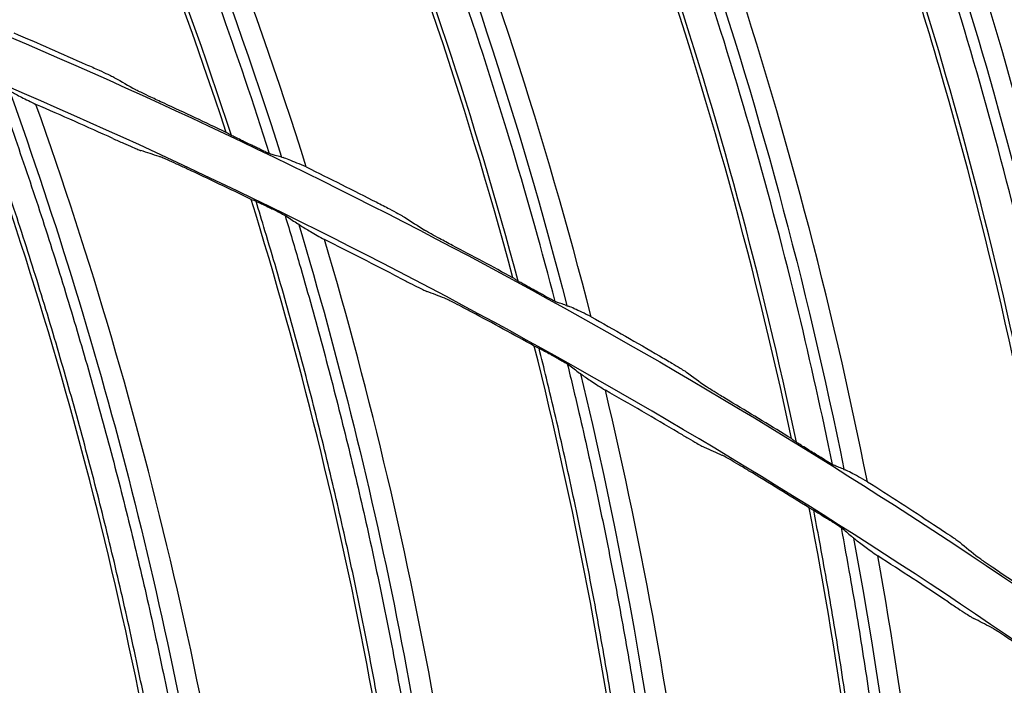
# Model space of a CAD drawing. Header units: centimetres. Extents: x 8435 to 34224, y 15581 to 23928.
# Tile 520 of 656: x 14721.69 to 14725.94, y 23648.76 to 23651.63. Entities that reach past the tile are written whole.
import ezdxf

# ---------------------------------------------------------------- set-up
doc = ezdxf.new("R2010")
doc.units = ezdxf.units.CM
doc.header["$LTSCALE"] = 0.2
doc.layers.add('1', color=7, linetype='Continuous', true_color=0xffffff)

# ---------------------------------------------------------------- blocks, each defined once
blk = doc.blocks.new('A$C992146fe')
at = {"layer": '1', "color": 0, "linetype": 'Continuous', "extrusion": (0, 0, -1)}
for radius in [59.1458, 58.1597, 57.6055, 57.6]:
    blk.add_circle((-566.6772, 326.3007), radius, dxfattribs=at)
blk.add_arc((-566.6573, 326.3007), 65.2162, 109.164849, 156.051509, dxfattribs=at)
at = {"layer": '1', "color": 0, "linetype": 'Continuous'}
for points, knots in [([(624.8573, 326.3007), (624.8573, 328.2226), (624.7623, 330.1384), (624.3833, 333.9576), (624.0984, 335.86), (622.9768, 341.462), (621.8732, 345.0871), (619.6853, 350.3608), (618.8617, 352.0999), (617.0533, 355.4751), (616.0725, 357.1061), (612.9067, 361.834), (610.5003, 364.7677), (606.4335, 368.8303), (605.0083, 370.1191), (602.0652, 372.5299), (600.5411, 373.658), (597.3891, 375.7616), (595.7612, 376.7371), (592.3997, 378.5328), (590.6562, 379.3567), (585.3571, 381.5471), (581.7278, 382.6437), (574.2793, 384.1242), (570.4232, 384.5029), (562.822, 384.4984), (559.0501, 384.1274), (553.4356, 383.011), (551.5637, 382.5418), (547.9118, 381.4322), (546.1239, 380.7911), (540.8718, 378.6143), (537.5122, 376.8234), (531.1266, 372.556), (528.1941, 370.1435), (524.1719, 366.1231), (522.8943, 364.7154), (520.4685, 361.7617), (519.3197, 360.2126), (516.1441, 355.4585), (514.3577, 352.1165), (512.1711, 346.846), (511.5226, 345.0378), (510.4094, 341.3701), (509.9473, 339.5226), (508.8363, 333.9403), (508.4597, 330.1659), (508.4561, 324.4231), (508.5503, 322.5006), (508.9228, 318.7122), (509.2008, 316.836), (509.938, 313.1191), (510.3972, 311.2784), (511.4995, 307.6329), (512.147, 305.8184), (514.341, 300.5153), (516.1291, 297.1709), (519.2875, 292.4341), (520.4203, 290.9021), (522.851, 287.9349), (524.1388, 286.5133), (528.1699, 282.4781), (531.0966, 280.0706), (535.8489, 276.8869), (537.5028, 275.8933), (540.8703, 274.0903), (542.5879, 273.2771), (547.8393, 271.0966), (551.4716, 269.9854), (559.0086, 268.4776), (562.7904, 268.1057), (568.4763, 268.0982), (570.3742, 268.1881), (574.1753, 268.5567), (576.0844, 268.8376), (581.6968, 269.9482), (585.3246, 271.0446), (590.597, 273.2182), (592.3315, 274.0345), (595.7176, 275.8386), (597.353, 276.8171), (602.0911, 279.9747), (605.0279, 282.3738), (609.0922, 286.4236), (610.3883, 287.8498), (612.8086, 290.7912), (613.9407, 292.3137), (616.0511, 295.461), (617.0294, 297.0857), (618.8303, 300.4388), (619.6562, 302.1755), (621.8643, 307.4828), (622.9735, 311.1247), (624.0986, 316.7412), (624.3836, 318.6457), (624.7623, 322.4634), (624.8573, 324.3787), (624.8573, 326.3007)], [0, 0, 0, 0, 0.015625, 0.015625, 0.03125, 0.03125, 0.0625, 0.0625, 0.078125, 0.078125, 0.09375, 0.09375, 0.125, 0.125, 0.140625, 0.140625, 0.15625, 0.15625, 0.171875, 0.171875, 0.1875, 0.1875, 0.21875, 0.21875, 0.25, 0.25, 0.28125, 0.28125, 0.296875, 0.296875, 0.3125, 0.3125, 0.34375, 0.34375, 0.375, 0.375, 0.390625, 0.390625, 0.40625, 0.40625, 0.4375, 0.4375, 0.453125, 0.453125, 0.46875, 0.46875, 0.5, 0.5, 0.515625, 0.515625, 0.53125, 0.53125, 0.546875, 0.546875, 0.5625, 0.5625, 0.59375, 0.59375, 0.609375, 0.609375, 0.625, 0.625, 0.65625, 0.65625, 0.671875, 0.671875, 0.6875, 0.6875, 0.71875, 0.71875, 0.75, 0.75, 0.765625, 0.765625, 0.78125, 0.78125, 0.8125, 0.8125, 0.828125, 0.828125, 0.84375, 0.84375, 0.875, 0.875, 0.890625, 0.890625, 0.90625, 0.90625, 0.921875, 0.921875, 0.9375, 0.9375, 0.96875, 0.96875, 0.984375, 0.984375, 1, 1, 1, 1]), ([(624.4573, 326.3007), (624.4573, 324.3919), (624.363, 322.4897), (623.9868, 318.6983), (623.7038, 316.8069), (622.5864, 311.2289), (621.4849, 307.6121), (619.292, 302.3413), (618.4717, 300.6165), (616.6832, 297.2866), (615.7116, 295.673), (613.6157, 292.5473), (612.4914, 291.0352), (610.0877, 288.1141), (608.8005, 286.6977), (604.7642, 282.6757), (601.8477, 280.2931), (597.1419, 277.1572), (595.5179, 276.1854), (592.1551, 274.3937), (590.4325, 273.5831), (585.1962, 271.4244), (581.5934, 270.3355), (576.0196, 269.2325), (574.1236, 268.9536), (570.3487, 268.5875), (568.4638, 268.4982), (562.8168, 268.5056), (559.0614, 268.8749), (551.5757, 270.3725), (547.9688, 271.4759), (542.7532, 273.6416), (541.0475, 274.4492), (537.7032, 276.2397), (536.0606, 277.2265), (531.3411, 280.3883), (528.4344, 282.7792), (524.431, 286.7868), (523.1521, 288.1986), (520.7381, 291.1454), (519.6131, 292.6668), (516.4762, 297.3712), (514.7006, 300.6926), (512.5216, 305.9592), (511.8786, 307.7612), (510.7839, 311.3815), (510.3279, 313.2096), (509.5957, 316.9011), (509.3195, 318.7644), (508.9497, 322.5267), (508.8561, 324.436), (508.8597, 330.1393), (509.2336, 333.8877), (510.3371, 339.4318), (510.796, 341.2666), (511.9015, 344.909), (512.5456, 346.7048), (514.7171, 351.9391), (516.4913, 355.2582), (519.645, 359.9795), (520.786, 361.5181), (523.1951, 364.4514), (524.4639, 365.8494), (528.4586, 369.8423), (531.3706, 372.2379), (537.7127, 376.4763), (541.0489, 378.2547), (546.265, 380.4166), (548.0407, 381.0533), (551.6674, 382.1552), (553.5265, 382.6213), (559.1024, 383.73), (562.8485, 384.0984), (570.3972, 384.1029), (574.2271, 383.7268), (581.6241, 382.2565), (585.2287, 381.1674), (590.4913, 378.9921), (592.2229, 378.1738), (595.5611, 376.3905), (597.1779, 375.4217), (600.3082, 373.3325), (601.8218, 372.2121), (604.7447, 369.818), (606.1601, 368.538), (610.199, 364.5033), (612.5888, 361.5899), (615.7329, 356.8943), (616.707, 355.2745), (618.5029, 351.9226), (619.3209, 350.1954), (621.4937, 344.958), (622.5897, 341.3578), (623.7037, 335.7943), (623.9866, 333.9049), (624.363, 330.112), (624.4573, 328.2094), (624.4573, 326.3007)], [0, 0, 0, 0, 0.015625, 0.015625, 0.03125, 0.03125, 0.0625, 0.0625, 0.078125, 0.078125, 0.09375, 0.09375, 0.109375, 0.109375, 0.125, 0.125, 0.15625, 0.15625, 0.171875, 0.171875, 0.1875, 0.1875, 0.21875, 0.21875, 0.234375, 0.234375, 0.25, 0.25, 0.28125, 0.28125, 0.3125, 0.3125, 0.328125, 0.328125, 0.34375, 0.34375, 0.375, 0.375, 0.390625, 0.390625, 0.40625, 0.40625, 0.4375, 0.4375, 0.453125, 0.453125, 0.46875, 0.46875, 0.484375, 0.484375, 0.5, 0.5, 0.53125, 0.53125, 0.546875, 0.546875, 0.5625, 0.5625, 0.59375, 0.59375, 0.609375, 0.609375, 0.625, 0.625, 0.65625, 0.65625, 0.6875, 0.6875, 0.703125, 0.703125, 0.71875, 0.71875, 0.75, 0.75, 0.78125, 0.78125, 0.8125, 0.8125, 0.828125, 0.828125, 0.84375, 0.84375, 0.859375, 0.859375, 0.875, 0.875, 0.90625, 0.90625, 0.921875, 0.921875, 0.9375, 0.9375, 0.96875, 0.96875, 0.984375, 0.984375, 1, 1, 1, 1]), ([(588.5626, 372.594), (588.0642, 374.1151), (587.467, 375.6084), (586.4171, 377.8036), (586.0441, 378.5214), (585.252, 379.9294), (584.8284, 380.6168), (584.3951, 381.2983)], [0, 0, 0, 0, 0.5, 0.5, 0.75, 0.75, 1, 1, 1, 1]), ([(588.6084, 372.5678), (588.1622, 373.9343), (587.637, 375.2749), (586.5148, 377.7152), (585.9351, 378.8231), (585.0258, 380.3657), (584.7406, 380.8264), (584.4512, 381.2844)], [0, 0, 0, 0, 0.445284, 0.445284, 0.832134, 0.832134, 1, 1, 1, 1]), ([(588.9375, 372.4102), (588.8008, 372.8384), (588.6565, 373.2642), (588.3299, 374.173), (588.1453, 374.6553), (587.7566, 375.6118), (587.5524, 376.0862), (587.1247, 377.0258), (586.901, 377.4914), (586.4347, 378.4125), (586.1918, 378.8683), (585.6874, 379.7691), (585.4257, 380.2144), (585.0515, 380.8217), (584.9473, 380.9891), (584.8426, 381.1561)], [0, 0, 0, 0, 0.13924, 0.13924, 0.299176, 0.299176, 0.459113, 0.459113, 0.619051, 0.619051, 0.778989, 0.778989, 0.938928, 0.938928, 1, 1, 1, 1]), ([(584.9886, 381.0886), (585.1641, 380.81), (585.3378, 380.5303), (586.1468, 379.1765), (586.7327, 378.0724), (587.9509, 375.463), (588.5465, 373.9378), (589.0408, 372.3801)], [0, 0, 0, 0, 0.10253, 0.10253, 0.491052, 0.491052, 1, 1, 1, 1]), ([(591.0368, 371.3401), (590.6215, 372.8859), (590.1061, 374.4092), (589.1766, 376.6578), (588.843, 377.3947), (588.1285, 378.8435), (587.7427, 379.5528), (587.347, 380.2566)], [0, 0, 0, 0, 0.5, 0.5, 0.75, 0.75, 1, 1, 1, 1]), ([(591.0811, 371.3114), (590.7096, 372.7001), (590.2577, 374.0673), (589.2692, 376.5648), (588.7503, 377.7024), (587.926, 379.2917), (587.6663, 379.7669), (587.4023, 380.2398)], [0, 0, 0, 0, 0.445323, 0.445323, 0.8322, 0.8322, 1, 1, 1, 1]), ([(591.4012, 371.1362), (591.2879, 371.5712), (591.1668, 372.0043), (590.8899, 372.9294), (590.7316, 373.421), (590.3953, 374.3972), (590.2171, 374.8819), (589.8409, 375.8434), (589.6428, 376.3203), (589.2269, 377.2653), (589.0091, 377.7336), (588.5542, 378.6604), (588.317, 379.1192), (587.9764, 379.7457), (587.8815, 379.9183), (587.7861, 380.0905)], [0, 0, 0, 0, 0.13926, 0.13926, 0.299208, 0.299208, 0.459156, 0.459156, 0.619105, 0.619105, 0.779055, 0.779055, 0.939004, 0.939004, 1, 1, 1, 1]), ([(587.9282, 380.0151), (588.0883, 379.7277), (588.2464, 379.4392), (588.9809, 378.0438), (589.5061, 376.9097), (590.5813, 374.238), (591.0935, 372.6828), (591.5027, 371.1006)], [0, 0, 0, 0, 0.102459, 0.102459, 0.491007, 0.491007, 1, 1, 1, 1]), ([(593.4395, 369.9539), (593.1085, 371.5199), (592.6763, 373.0688), (591.87, 375.3645), (591.5768, 376.1183), (590.9418, 377.6036), (590.595, 378.3327), (590.2379, 379.057)], [0, 0, 0, 0, 0.5, 0.5, 0.75, 0.75, 1, 1, 1, 1]), ([(593.4821, 369.9229), (593.1863, 371.3298), (592.8091, 372.7195), (591.9573, 375.2669), (591.5008, 376.4309), (590.7638, 378.0624), (590.5302, 378.5508), (590.2922, 379.0372)], [0, 0, 0, 0, 0.445356, 0.445356, 0.832243, 0.832243, 1, 1, 1, 1]), ([(593.7923, 369.7308), (593.7027, 370.1713), (593.6052, 370.6103), (593.3788, 371.5491), (593.2474, 372.0486), (592.9644, 373.0415), (592.8127, 373.5352), (592.4891, 374.5156), (592.3171, 375.0025), (591.953, 375.9687), (591.7608, 376.4481), (591.3568, 377.3982), (591.1448, 377.8691), (590.8386, 378.513), (590.7533, 378.6903), (590.6674, 378.8673)], [0, 0, 0, 0, 0.139278, 0.139278, 0.299231, 0.299231, 0.459184, 0.459184, 0.619138, 0.619138, 0.779092, 0.779092, 0.939047, 0.939047, 1, 1, 1, 1]), ([(590.8053, 378.7842), (590.9495, 378.4887), (591.0917, 378.1922), (591.7494, 376.7593), (592.2125, 375.5984), (593.1415, 372.8725), (593.5687, 371.2918), (593.8917, 369.6897)], [0, 0, 0, 0, 0.102405, 0.102405, 0.490971, 0.490971, 1, 1, 1, 1]), ([(595.7635, 368.4402), (595.5174, 370.0244), (595.1692, 371.5953), (594.4886, 373.9298), (594.2367, 374.698), (593.6832, 376.2146), (593.3766, 376.961), (593.0595, 377.7031)], [0, 0, 0, 0, 0.5, 0.5, 0.75, 0.75, 1, 1, 1, 1]), ([(595.8044, 368.407), (595.5852, 369.8277), (595.2838, 371.2356), (594.5712, 373.8253), (594.1783, 375.0124), (593.5307, 376.6814), (593.324, 377.1818), (593.1126, 377.6803)], [0, 0, 0, 0, 0.445336, 0.445336, 0.832232, 0.832232, 1, 1, 1, 1]), ([(617.8573, 326.3007), (617.8573, 329.683), (617.5254, 333.0093), (616.55, 337.9168), (616.1448, 339.5391), (615.1701, 342.7557), (614.5981, 344.3543), (612.6707, 349.0047), (611.098, 351.9455), (608.3114, 356.1196), (607.3071, 357.4757), (605.1657, 360.0852), (604.0389, 361.327), (600.4959, 364.8693), (597.9183, 366.9888), (593.7207, 369.796), (592.2664, 370.6676), (589.3104, 372.2472), (587.8011, 372.9607), (584.7207, 374.2374), (583.1496, 374.8006), (579.9448, 375.7748), (578.3023, 376.1873), (573.3455, 377.1736), (570.0234, 377.4989), (565.015, 377.5015), (563.3412, 377.421), (559.9847, 377.092), (558.3123, 376.8437), (553.3874, 375.8643), (550.1958, 374.8981), (545.5467, 372.9761), (544.0122, 372.2514), (541.0455, 370.6663), (539.6108, 369.806), (535.4491, 367.0268), (532.8626, 364.9112), (528.0814, 360.135), (525.9577, 357.5434), (523.1758, 353.3854), (522.3151, 351.9527), (520.7295, 348.9919), (520.0026, 347.4572), (518.0737, 342.8037), (517.1051, 339.6123), (515.7944, 333.0531), (515.4585, 329.6601), (515.4561, 322.9774), (515.7789, 319.6567), (516.7588, 314.7071), (517.1703, 313.0608), (518.1427, 309.8512), (518.7049, 308.2788), (519.979, 305.1972), (520.6909, 303.688), (522.266, 300.7339), (523.1337, 299.2825), (525.9415, 295.0751), (528.0603, 292.4946), (531.5973, 288.9506), (532.8367, 287.8241), (535.4394, 285.6839), (536.799, 284.6747), (540.9749, 281.8813), (543.9143, 280.3068), (548.557, 278.3775), (550.1529, 277.8045), (553.3736, 276.8252), (554.997, 276.4182), (559.9056, 275.4382), (563.2291, 275.1041), (569.9809, 275.0972), (573.3225, 275.4269), (578.2298, 276.3978), (579.851, 276.8013), (583.064, 277.7715), (584.6633, 278.3418), (589.322, 280.2676), (592.2645, 281.8385), (597.8286, 285.5457), (600.4667, 287.7061), (605.1978, 292.4296), (607.3181, 295.0047), (610.125, 299.193), (610.9993, 300.6484), (612.5837, 303.6066), (613.299, 305.1163), (615.2182, 309.7357), (616.2002, 312.9457), (617.5253, 319.5706), (617.8573, 322.9183), (617.8573, 326.3007)], [0, 0, 0, 0, 0.03125, 0.03125, 0.046875, 0.046875, 0.0625, 0.0625, 0.09375, 0.09375, 0.109375, 0.109375, 0.125, 0.125, 0.15625, 0.15625, 0.171875, 0.171875, 0.1875, 0.1875, 0.203125, 0.203125, 0.21875, 0.21875, 0.25, 0.25, 0.265625, 0.265625, 0.28125, 0.28125, 0.3125, 0.3125, 0.328125, 0.328125, 0.34375, 0.34375, 0.375, 0.375, 0.40625, 0.40625, 0.421875, 0.421875, 0.4375, 0.4375, 0.46875, 0.46875, 0.5, 0.5, 0.53125, 0.53125, 0.546875, 0.546875, 0.5625, 0.5625, 0.578125, 0.578125, 0.59375, 0.59375, 0.625, 0.625, 0.640625, 0.640625, 0.65625, 0.65625, 0.6875, 0.6875, 0.703125, 0.703125, 0.71875, 0.71875, 0.75, 0.75, 0.78125, 0.78125, 0.796875, 0.796875, 0.8125, 0.8125, 0.84375, 0.84375, 0.875, 0.875, 0.90625, 0.90625, 0.921875, 0.921875, 0.9375, 0.9375, 0.96875, 0.96875, 1, 1, 1, 1]), ([(596.1037, 368.1983), (596.0381, 368.643), (595.9645, 369.0865), (595.7893, 370.0361), (595.6851, 370.5419), (595.4563, 371.5487), (595.3315, 372.0499), (595.0615, 373.0464), (594.9161, 373.5419), (594.6049, 374.5264), (594.439, 375.0154), (594.0869, 375.986), (593.9007, 376.4677), (593.6298, 377.1274), (593.5542, 377.3091), (593.478, 377.4906)], [0, 0, 0, 0, 0.139245, 0.139245, 0.299198, 0.299198, 0.459152, 0.459152, 0.619107, 0.619107, 0.779062, 0.779062, 0.939017, 0.939017, 1, 1, 1, 1]), ([(593.6112, 377.4002), (593.7392, 377.0972), (593.8652, 376.7934), (594.4444, 375.3268), (594.844, 374.1426), (595.624, 371.3705), (595.965, 369.7691), (596.2008, 368.152)], [0, 0, 0, 0, 0.102438, 0.102438, 0.491005, 0.491005, 1, 1, 1, 1]), ([(617.4573, 326.3007), (617.4573, 322.9444), (617.128, 319.6233), (615.8131, 313.0499), (614.8389, 309.8652), (612.9346, 305.2818), (612.2249, 303.7838), (610.6529, 300.8489), (609.7854, 299.4048), (607.0005, 295.2492), (604.8965, 292.6941), (600.2027, 288.0078), (597.5849, 285.864), (592.0646, 282.1859), (589.1449, 280.6272), (584.5227, 278.7165), (582.9358, 278.1506), (579.748, 277.1881), (578.1394, 276.7876), (573.2704, 275.8244), (569.9551, 275.4973), (563.2558, 275.5041), (559.9586, 275.8355), (555.0881, 276.8079), (553.4773, 277.2118), (550.2819, 278.1833), (548.6984, 278.7519), (544.092, 280.6662), (541.1756, 282.2284), (537.0322, 284.9999), (535.6832, 286.0013), (533.1009, 288.1247), (531.8713, 289.2424), (528.3617, 292.7588), (526.2596, 295.319), (523.4737, 299.4936), (522.6128, 300.9337), (521.05, 303.8647), (520.3437, 305.362), (519.0795, 308.4196), (518.5217, 309.9798), (517.557, 313.1642), (517.1486, 314.7977), (516.1764, 319.7086), (515.8561, 323.0035), (515.8585, 329.6337), (516.1918, 333.0005), (517.4921, 339.5081), (518.4533, 342.6748), (520.3671, 347.2918), (521.0883, 348.8147), (522.6614, 351.7522), (523.5155, 353.1737), (526.2758, 357.2994), (528.3826, 359.8705), (533.1268, 364.6097), (535.6927, 366.7085), (539.8222, 369.4661), (541.2457, 370.3197), (544.189, 371.8923), (545.7117, 372.6114), (550.3244, 374.5184), (553.4911, 375.4771), (558.3775, 376.4489), (560.0368, 376.6952), (563.367, 377.0216), (565.0278, 377.1015), (569.9973, 377.0989), (573.2933, 376.7762), (578.2113, 375.7975), (579.841, 375.3882), (583.0207, 374.4217), (584.5796, 373.8629), (587.636, 372.5961), (589.1335, 371.8882), (592.0663, 370.321), (593.5093, 369.4562), (597.674, 366.6709), (600.2315, 364.5681), (603.7469, 361.0533), (604.8648, 359.8212), (606.9895, 357.2322), (607.986, 355.8867), (610.7509, 351.7451), (612.3112, 348.8272), (614.2236, 344.2133), (614.7912, 342.627), (615.7581, 339.4357), (616.1602, 337.8261), (617.128, 332.9567), (617.4573, 329.6569), (617.4573, 326.3007)], [0, 0, 0, 0, 0.03125, 0.03125, 0.0625, 0.0625, 0.078125, 0.078125, 0.09375, 0.09375, 0.125, 0.125, 0.15625, 0.15625, 0.1875, 0.1875, 0.203125, 0.203125, 0.21875, 0.21875, 0.25, 0.25, 0.28125, 0.28125, 0.296875, 0.296875, 0.3125, 0.3125, 0.34375, 0.34375, 0.359375, 0.359375, 0.375, 0.375, 0.40625, 0.40625, 0.421875, 0.421875, 0.4375, 0.4375, 0.453125, 0.453125, 0.46875, 0.46875, 0.5, 0.5, 0.53125, 0.53125, 0.5625, 0.5625, 0.578125, 0.578125, 0.59375, 0.59375, 0.625, 0.625, 0.65625, 0.65625, 0.671875, 0.671875, 0.6875, 0.6875, 0.71875, 0.71875, 0.734375, 0.734375, 0.75, 0.75, 0.78125, 0.78125, 0.796875, 0.796875, 0.8125, 0.8125, 0.828125, 0.828125, 0.84375, 0.84375, 0.875, 0.875, 0.890625, 0.890625, 0.90625, 0.90625, 0.9375, 0.9375, 0.953125, 0.953125, 0.96875, 0.96875, 1, 1, 1, 1]), ([(587.3535, 373.1804), (587.3922, 373.1633), (587.431, 373.1458), (587.4938, 373.117), (587.52, 373.1049), (587.5585, 373.0867), (587.5729, 373.0797), (587.5913, 373.0705), (587.5971, 373.0674), (587.6008, 373.0653)], [0, 0, 0, 0, 0.369099, 0.369099, 0.653112, 0.653112, 0.859819, 0.859819, 1, 1, 1, 1]), ([(588.3221, 364.8615), (588.2971, 365.0639), (588.2704, 365.266), (588.2099, 365.6976), (588.1755, 365.927), (588.1025, 366.3852), (588.0639, 366.6139), (587.9823, 367.0706), (587.9394, 367.2985), (587.8492, 367.7536), (587.802, 367.9807), (587.7033, 368.4339), (587.6518, 368.6601), (587.5445, 369.1113), (587.4887, 369.3365), (587.3728, 369.7856), (587.3128, 370.0096), (587.1884, 370.4565), (587.1242, 370.6794), (586.9915, 371.1238), (586.923, 371.3454), (586.782, 371.7872), (586.7095, 372.0075), (586.5602, 372.4466), (586.4835, 372.6655), (586.3747, 372.9671), (586.3442, 373.0504), (586.3135, 373.1337)], [0, 0, 0, 0, 0.071675, 0.071675, 0.153231, 0.153231, 0.234787, 0.234787, 0.316343, 0.316343, 0.397899, 0.397899, 0.479455, 0.479455, 0.561011, 0.561011, 0.642567, 0.642567, 0.724123, 0.724123, 0.805679, 0.805679, 0.887235, 0.887235, 0.968791, 0.968791, 1, 1, 1, 1]), ([(586.5707, 373.025), (586.6198, 372.8898), (586.6682, 372.7544), (586.7924, 372.3998), (586.867, 372.1802), (587.0122, 371.7397), (587.0827, 371.5187), (587.2197, 371.0756), (587.2861, 370.8534), (587.4147, 370.4077), (587.4769, 370.1843), (587.5972, 369.7363), (587.6552, 369.5118), (587.767, 369.0616), (587.8208, 368.836), (587.924, 368.3837), (587.9735, 368.1571), (588.0682, 367.703), (588.1135, 367.4755), (588.1997, 367.0197), (588.2407, 366.7914), (588.3184, 366.334), (588.3551, 366.105), (588.4242, 365.6462), (588.4567, 365.4165), (588.5067, 365.0366), (588.5256, 364.8865), (588.5435, 364.7363)], [0, 0, 0, 0, 0.050542, 0.050542, 0.132026, 0.132026, 0.213511, 0.213511, 0.294995, 0.294995, 0.376479, 0.376479, 0.457964, 0.457964, 0.539448, 0.539448, 0.620933, 0.620933, 0.702417, 0.702417, 0.783902, 0.783902, 0.865386, 0.865386, 0.94687, 0.94687, 1, 1, 1, 1]), ([(586.6923, 372.9532), (587.5054, 370.6931), (588.1005, 368.3557), (588.5295, 365.5554), (588.5872, 365.1297), (588.6376, 364.7032)], [0, 0, 0, 0, 0.848418, 0.848418, 1, 1, 1, 1]), ([(586.7075, 372.9447), (586.7321, 372.9312), (586.7625, 372.9152), (586.8342, 372.8786), (586.8765, 372.8575), (586.9221, 372.8349)], [0, 0, 0, 0, 0.496675, 0.496675, 1, 1, 1, 1]), ([(588.027, 372.8446), (587.988, 372.8626), (587.9488, 372.8808), (587.8857, 372.9105), (587.8597, 372.9228), (587.8214, 372.9413), (587.8069, 372.9483), (587.7887, 372.9576), (587.7829, 372.9606), (587.7793, 372.9627)], [0, 0, 0, 0, 0.37338, 0.37338, 0.65596, 0.65596, 0.861457, 0.861457, 1, 1, 1, 1]), ([(588.7194, 372.5135), (588.7001, 372.5227), (588.6807, 372.5321), (588.6481, 372.548), (588.6341, 372.5549), (588.6134, 372.5653), (588.6055, 372.5693), (588.5947, 372.5749), (588.5909, 372.577), (588.5888, 372.5782)], [0, 0, 0, 0, 0.352274, 0.352274, 0.636496, 0.636496, 0.840763, 0.840763, 1, 1, 1, 1]), ([(587.5859, 372.5414), (587.6165, 372.5276), (587.6472, 372.5138), (587.7046, 372.4883), (587.732, 372.4763), (587.7732, 372.4584), (587.7892, 372.4516), (587.8131, 372.4418), (587.8219, 372.4383), (587.8263, 372.4369)], [0, 0, 0, 0, 0.298975, 0.298975, 0.590743, 0.590743, 0.80406, 0.80406, 1, 1, 1, 1]), ([(588.8341, 372.4585), (588.8217, 372.4645), (588.8093, 372.4705), (588.779, 372.485), (588.7612, 372.4935), (588.7354, 372.5059), (588.7274, 372.5097), (588.7194, 372.5135)], [0, 0, 0, 0, 0.324875, 0.324875, 0.791178, 0.791178, 1, 1, 1, 1]), ([(588.9495, 372.4053), (588.9483, 372.4056), (588.9455, 372.4067), (588.9375, 372.4102), (588.9322, 372.4125), (588.918, 372.4189), (588.9082, 372.4234), (588.8839, 372.4348), (588.8685, 372.4421), (588.8469, 372.4524), (588.8405, 372.4555), (588.8341, 372.4585)], [0, 0, 0, 0, 0.165014, 0.165014, 0.328715, 0.328715, 0.558304, 0.558304, 0.871806, 0.871806, 1, 1, 1, 1]), ([(588.2249, 372.2794), (588.1945, 372.2936), (588.1639, 372.3078), (588.1068, 372.3338), (588.0795, 372.3461), (588.0383, 372.3642), (588.0224, 372.371), (587.9985, 372.381), (587.9897, 372.3845), (587.9853, 372.3859)], [0, 0, 0, 0, 0.298859, 0.298859, 0.59086, 0.59086, 0.804263, 0.804263, 1, 1, 1, 1]), ([(589.0344, 372.3821), (589.0182, 372.3865), (589.002, 372.391), (588.9737, 372.3987), (588.9616, 372.402), (588.9495, 372.4053)], [0, 0, 0, 0, 0.571881, 0.571881, 1, 1, 1, 1]), ([(589.2538, 372.2957), (589.2251, 372.3079), (589.1974, 372.3197), (589.1478, 372.34), (589.1254, 372.349), (589.0856, 372.3644), (589.0682, 372.3709), (589.0535, 372.376)], [0, 0, 0, 0, 0.332995, 0.332995, 0.665343, 0.665343, 1, 1, 1, 1]), ([(588.8015, 372.0088), (588.8036, 372.0081), (588.8076, 372.0064), (588.818, 372.0019), (588.8244, 371.999), (588.8425, 371.9908), (588.8553, 371.9848), (588.8853, 371.9705), (588.9035, 371.9618), (588.9239, 371.9519), (588.9262, 371.9508), (588.9286, 371.9496)], [0, 0, 0, 0, 0.175484, 0.175484, 0.348874, 0.348874, 0.616864, 0.616864, 0.956416, 0.956416, 1, 1, 1, 1]), ([(590.3779, 363.632), (590.3639, 363.8354), (590.3483, 364.0387), (590.3112, 364.473), (590.2893, 364.7039), (590.2412, 365.1653), (590.215, 365.3958), (590.1583, 365.8563), (590.1277, 366.0862), (590.0624, 366.5455), (590.0275, 366.7748), (589.9535, 367.2327), (589.9143, 367.4613), (589.8316, 367.9177), (589.788, 368.1456), (589.6967, 368.6003), (589.6488, 368.8273), (589.5489, 369.2802), (589.4968, 369.5062), (589.3883, 369.9572), (589.332, 370.1822), (589.2151, 370.631), (589.1546, 370.8549), (589.0293, 371.3014), (588.9646, 371.5241), (588.8722, 371.8312), (588.8463, 371.9161), (588.8202, 372.0009)], [0, 0, 0, 0, 0.071676, 0.071676, 0.153232, 0.153232, 0.234787, 0.234787, 0.316342, 0.316342, 0.397898, 0.397898, 0.479453, 0.479453, 0.561009, 0.561009, 0.642564, 0.642564, 0.72412, 0.72412, 0.805675, 0.805675, 0.887231, 0.887231, 0.968786, 0.968786, 1, 1, 1, 1]), ([(589.8612, 371.9912), (589.8989, 371.972), (589.9366, 371.9524), (589.9979, 371.9203), (590.0233, 371.9068), (590.0608, 371.8865), (590.0748, 371.8787), (590.0926, 371.8685), (590.0983, 371.8651), (590.1018, 371.8629)], [0, 0, 0, 0, 0.36912, 0.36912, 0.653129, 0.653129, 0.859828, 0.859828, 1, 1, 1, 1]), ([(588.9676, 371.9306), (588.9828, 371.9232), (588.9981, 371.9156), (589.0253, 371.902), (589.0377, 371.8958), (589.0568, 371.8859), (589.0643, 371.882), (589.0751, 371.8763), (589.079, 371.8741), (589.0824, 371.8721), (589.0832, 371.8716), (589.0837, 371.8713)], [0, 0, 0, 0, 0.3053, 0.3053, 0.574488, 0.574488, 0.776302, 0.776302, 0.93892, 0.93892, 1, 1, 1, 1]), ([(589.0711, 371.8784), (589.1128, 371.7408), (589.1538, 371.6029), (589.2586, 371.2421), (589.3213, 371.0188), (589.4424, 370.571), (589.5008, 370.3466), (589.6136, 369.8967), (589.6678, 369.6712), (589.7721, 369.2193), (589.8222, 368.9928), (589.918, 368.539), (589.9638, 368.3116), (590.0511, 367.856), (590.0925, 367.6278), (590.1712, 367.1707), (590.2083, 366.9417), (590.2783, 366.4832), (590.3112, 366.2535), (590.3726, 365.7937), (590.4011, 365.5635), (590.4539, 365.1026), (590.4782, 364.8719), (590.5224, 364.4101), (590.5424, 364.179), (590.5718, 363.7969), (590.5825, 363.646), (590.5923, 363.4951)], [0, 0, 0, 0, 0.050546, 0.050546, 0.132031, 0.132031, 0.213515, 0.213515, 0.295, 0.295, 0.376484, 0.376484, 0.457969, 0.457969, 0.539454, 0.539454, 0.620938, 0.620938, 0.702423, 0.702423, 0.783908, 0.783908, 0.865392, 0.865392, 0.946877, 0.946877, 1, 1, 1, 1]), ([(589.1886, 371.8001), (589.8782, 369.4993), (590.3458, 367.1331), (590.6226, 364.3137), (590.6572, 363.8856), (590.6845, 363.457)], [0, 0, 0, 0, 0.848426, 0.848426, 1, 1, 1, 1]), ([(589.2034, 371.7908), (589.2272, 371.776), (589.2567, 371.7584), (589.3263, 371.7179), (589.3673, 371.6946), (589.4117, 371.6696)], [0, 0, 0, 0, 0.496675, 0.496675, 1, 1, 1, 1]), ([(590.5155, 371.6194), (590.4775, 371.6395), (590.4394, 371.6598), (590.378, 371.6928), (590.3527, 371.7065), (590.3154, 371.727), (590.3014, 371.7349), (590.2837, 371.7451), (590.2781, 371.7485), (590.2746, 371.7507)], [0, 0, 0, 0, 0.373393, 0.373393, 0.655972, 0.655972, 0.861463, 0.861463, 1, 1, 1, 1]), ([(590.0586, 371.3405), (590.0884, 371.325), (590.1184, 371.3096), (590.1743, 371.2811), (590.201, 371.2676), (590.2412, 371.2475), (590.2567, 371.2399), (590.2801, 371.2287), (590.2887, 371.2248), (590.293, 371.2232)], [0, 0, 0, 0, 0.298969, 0.298969, 0.590741, 0.590741, 0.804055, 0.804055, 1, 1, 1, 1]), ([(591.1889, 371.2513), (591.1702, 371.2615), (591.1513, 371.2719), (591.1197, 371.2895), (591.106, 371.2972), (591.0859, 371.3087), (591.0782, 371.3131), (591.0678, 371.3193), (591.0641, 371.3216), (591.0621, 371.323)], [0, 0, 0, 0, 0.352306, 0.352306, 0.636523, 0.636523, 0.840779, 0.840779, 1, 1, 1, 1]), ([(591.3006, 371.1901), (591.2885, 371.1968), (591.2764, 371.2034), (591.247, 371.2195), (591.2296, 371.229), (591.2045, 371.2428), (591.1967, 371.247), (591.1889, 371.2513)], [0, 0, 0, 0, 0.324877, 0.324877, 0.79118, 0.79118, 1, 1, 1, 1]), ([(591.4129, 371.1307), (591.4117, 371.1311), (591.4089, 371.1324), (591.4011, 371.1362), (591.396, 371.1388), (591.3822, 371.146), (591.3726, 371.1511), (591.3489, 371.1637), (591.334, 371.1718), (591.3129, 371.1833), (591.3067, 371.1867), (591.3006, 371.1901)], [0, 0, 0, 0, 0.164999, 0.164999, 0.328685, 0.328685, 0.55827, 0.55827, 0.87179, 0.87179, 1, 1, 1, 1]), ([(590.6825, 371.0443), (590.6529, 371.0601), (590.6231, 371.0759), (590.5675, 371.105), (590.5409, 371.1187), (590.5007, 371.139), (590.4853, 371.1468), (590.462, 371.158), (590.4534, 371.1619), (590.449, 371.1636)], [0, 0, 0, 0, 0.298856, 0.298856, 0.59086, 0.59086, 0.804262, 0.804262, 1, 1, 1, 1]), ([(591.4964, 371.1029), (591.4805, 371.1082), (591.4646, 371.1135), (591.4367, 371.1228), (591.4248, 371.1268), (591.4129, 371.1307)], [0, 0, 0, 0, 0.571881, 0.571881, 1, 1, 1, 1]), ([(591.7108, 371.0048), (591.6828, 371.0185), (591.6558, 371.0317), (591.6074, 371.0548), (591.5855, 371.0649), (591.5466, 371.0825), (591.5296, 371.0899), (591.5151, 371.0958)], [0, 0, 0, 0, 0.332992, 0.332992, 0.665342, 0.665342, 1, 1, 1, 1]), ([(591.2437, 370.7428), (591.2457, 370.742), (591.2496, 370.7401), (591.2597, 370.735), (591.266, 370.7318), (591.2836, 370.7226), (591.296, 370.7159), (591.3253, 370.7), (591.343, 370.6903), (591.3628, 370.6794), (591.365, 370.6781), (591.3673, 370.6768)], [0, 0, 0, 0, 0.17547, 0.17547, 0.348845, 0.348845, 0.61684, 0.61684, 0.956425, 0.956425, 1, 1, 1, 1]), ([(592.3642, 362.2934), (592.3613, 362.4971), (592.3566, 362.7009), (592.3431, 363.1364), (592.3338, 363.3682), (592.3107, 363.8315), (592.297, 364.0631), (592.2653, 364.5259), (592.2473, 364.7572), (592.2068, 365.2193), (592.1845, 365.4502), (592.1353, 365.9114), (592.1086, 366.1418), (592.0507, 366.6021), (592.0196, 366.8319), (591.9529, 367.291), (591.9175, 367.5202), (591.8422, 367.9778), (591.8024, 368.2063), (591.7185, 368.6625), (591.6744, 368.8902), (591.582, 369.3447), (591.5337, 369.5715), (591.4328, 370.0242), (591.3802, 370.2501), (591.3046, 370.5617), (591.2834, 370.6478), (591.2618, 370.7339)], [0, 0, 0, 0, 0.071646, 0.071646, 0.153205, 0.153205, 0.234765, 0.234765, 0.316324, 0.316324, 0.397883, 0.397883, 0.479442, 0.479442, 0.561002, 0.561002, 0.642561, 0.642561, 0.72412, 0.72412, 0.805679, 0.805679, 0.887239, 0.887239, 0.968798, 0.968798, 1, 1, 1, 1]), ([(591.4053, 370.6557), (591.42, 370.6475), (591.4349, 370.6391), (591.4613, 370.624), (591.4734, 370.6171), (591.4919, 370.6063), (591.4992, 370.6019), (591.5097, 370.5956), (591.5134, 370.5932), (591.5167, 370.591), (591.5175, 370.5905), (591.518, 370.5901)], [0, 0, 0, 0, 0.305281, 0.305281, 0.574484, 0.574484, 0.776292, 0.776292, 0.938895, 0.938895, 1, 1, 1, 1]), ([(591.5058, 370.598), (591.54, 370.4583), (591.5734, 370.3184), (591.6586, 369.9525), (591.709, 369.7262), (591.8057, 369.2726), (591.8519, 369.0453), (591.9401, 368.5899), (591.9821, 368.3618), (592.0618, 367.9049), (592.0995, 367.6761), (592.1706, 367.2177), (592.204, 366.9882), (592.2665, 366.5286), (592.2956, 366.2985), (592.3493, 365.8377), (592.374, 365.6071), (592.4191, 365.1454), (592.4395, 364.9143), (592.4759, 364.4519), (592.492, 364.2205), (592.5197, 363.7574), (592.5315, 363.5257), (592.5506, 363.0622), (592.558, 362.8303), (592.5667, 362.4473), (592.5693, 362.2962), (592.5709, 362.1451)], [0, 0, 0, 0, 0.050531, 0.050531, 0.13202, 0.13202, 0.213509, 0.213509, 0.294998, 0.294998, 0.376487, 0.376487, 0.457976, 0.457976, 0.539465, 0.539465, 0.620954, 0.620954, 0.702443, 0.702443, 0.783932, 0.783932, 0.865421, 0.865421, 0.946909, 0.946909, 1, 1, 1, 1]), ([(592.3009, 370.6677), (592.3374, 370.6465), (592.3741, 370.6249), (592.4335, 370.5895), (592.4582, 370.5746), (592.4945, 370.5523), (592.5081, 370.5438), (592.5253, 370.5327), (592.5308, 370.529), (592.5342, 370.5266)], [0, 0, 0, 0, 0.369145, 0.369145, 0.653147, 0.653147, 0.859837, 0.859837, 1, 1, 1, 1]), ([(610.8773, 326.3007), (610.8773, 323.3789), (610.5906, 320.5049), (609.747, 316.2625), (609.3965, 314.8598), (608.5531, 312.0783), (608.0588, 310.6988), (606.3942, 306.6848), (605.0348, 304.1432), (602.6223, 300.532), (601.7506, 299.3557), (599.9044, 297.1082), (598.9321, 296.038), (595.8733, 292.9818), (593.645, 291.1501), (590.0095, 288.7213), (588.7582, 287.9719), (586.2084, 286.6106), (584.9053, 285.9957), (582.2441, 284.8937), (580.8858, 284.4073), (578.1127, 283.5656), (576.6903, 283.2094), (572.4182, 282.3615), (569.5506, 282.0811), (563.7768, 282.0802), (560.8459, 282.3692), (555.1821, 283.498), (552.4248, 284.3332), (548.4024, 285.9984), (547.0765, 286.6252), (544.5202, 287.9926), (543.2832, 288.7356), (539.6912, 291.1363), (537.4485, 292.9726), (533.3245, 297.0973), (531.4967, 299.3294), (529.0942, 302.9234), (528.3503, 304.1626), (526.9792, 306.7258), (526.3532, 308.0501), (524.6922, 312.0625), (523.8562, 314.8185), (523.0079, 319.0734), (522.7922, 320.5194), (522.507, 323.416), (522.4372, 324.8608), (522.4374, 329.1854), (522.7168, 332.0551), (523.5672, 336.3393), (523.922, 337.7564), (524.7615, 340.5233), (525.2475, 341.8799), (526.3487, 344.5408), (526.9644, 345.8448), (528.3278, 348.3995), (529.0805, 349.6567), (531.5015, 353.2806), (533.3301, 355.5074), (537.4081, 359.5906), (539.6832, 361.4596), (544.4862, 364.6698), (547.0252, 366.0297), (551.0426, 367.6974), (552.423, 368.1927), (555.1985, 369.0354), (556.5988, 369.3856), (560.8358, 370.2303), (563.713, 370.519), (569.5506, 370.5223), (572.4222, 370.2379), (576.6615, 369.3982), (578.0631, 369.049), (580.843, 368.2087), (582.2233, 367.7157), (586.2382, 366.0547), (588.7786, 364.6987), (592.3864, 362.2939), (593.56, 361.4264), (595.813, 359.5801), (596.8852, 358.608), (599.9456, 355.5515), (601.7779, 353.3267), (604.2063, 349.7016), (604.9595, 348.4476), (606.3249, 345.8973), (606.9414, 344.5946), (608.046, 341.9357), (608.5336, 340.5792), (609.3774, 337.8114), (609.7347, 336.3935), (610.5907, 332.1096), (610.8773, 329.2224), (610.8773, 326.3007)], [0, 0, 0, 0, 0.03125, 0.03125, 0.046875, 0.046875, 0.0625, 0.0625, 0.09375, 0.09375, 0.109375, 0.109375, 0.125, 0.125, 0.15625, 0.15625, 0.171875, 0.171875, 0.1875, 0.1875, 0.203125, 0.203125, 0.21875, 0.21875, 0.25, 0.25, 0.28125, 0.28125, 0.3125, 0.3125, 0.328125, 0.328125, 0.34375, 0.34375, 0.375, 0.375, 0.40625, 0.40625, 0.421875, 0.421875, 0.4375, 0.4375, 0.46875, 0.46875, 0.484375, 0.484375, 0.5, 0.5, 0.53125, 0.53125, 0.546875, 0.546875, 0.5625, 0.5625, 0.578125, 0.578125, 0.59375, 0.59375, 0.625, 0.625, 0.65625, 0.65625, 0.6875, 0.6875, 0.703125, 0.703125, 0.71875, 0.71875, 0.75, 0.75, 0.78125, 0.78125, 0.796875, 0.796875, 0.8125, 0.8125, 0.84375, 0.84375, 0.859375, 0.859375, 0.875, 0.875, 0.90625, 0.90625, 0.921875, 0.921875, 0.9375, 0.9375, 0.953125, 0.953125, 0.96875, 0.96875, 1, 1, 1, 1]), ([(591.6189, 370.5134), (592.1828, 368.1787), (592.5217, 365.7907), (592.6454, 362.9606), (592.6568, 362.5313), (592.6608, 362.102)], [0, 0, 0, 0, 0.848454, 0.848454, 1, 1, 1, 1]), ([(591.6331, 370.5033), (591.6562, 370.4872), (591.6846, 370.4681), (591.752, 370.4239), (591.7917, 370.3983), (591.8346, 370.3709)], [0, 0, 0, 0, 0.496674, 0.496674, 1, 1, 1, 1]), ([(592.9341, 370.261), (592.8973, 370.2831), (592.8603, 370.3055), (592.8007, 370.3418), (592.7762, 370.3568), (592.7401, 370.3793), (592.7265, 370.3879), (592.7094, 370.3991), (592.704, 370.4028), (592.7006, 370.4052)], [0, 0, 0, 0, 0.373394, 0.373394, 0.655977, 0.655977, 0.861466, 0.861466, 1, 1, 1, 1]), ([(610.4573, 326.3007), (610.4573, 329.1944), (610.1734, 332.0395), (609.339, 336.238), (608.9923, 337.6258), (608.1585, 340.3773), (607.6692, 341.745), (606.0203, 345.7232), (604.6749, 348.239), (601.4965, 353.0001), (599.6464, 355.2545), (595.6052, 359.2949), (593.4001, 361.1081), (589.8092, 363.5095), (588.565, 364.2552), (586.0364, 365.6065), (584.7452, 366.2168), (582.11, 367.3091), (580.7659, 367.7909), (578.0244, 368.6242), (576.6192, 368.9771), (572.3789, 369.8209), (569.5371, 370.0991), (565.2523, 370.1014), (563.8204, 370.0325), (560.9491, 369.7511), (559.5184, 369.5387), (555.3053, 368.7008), (552.575, 367.8742), (548.5979, 366.23), (547.2851, 365.61), (544.7473, 364.2541), (543.52, 363.5181), (539.9595, 361.1405), (537.7471, 359.3309), (533.6567, 355.2447), (531.8402, 353.028), (529.4602, 349.4707), (528.7239, 348.2451), (527.3675, 345.7124), (526.7456, 344.3994), (525.0955, 340.4185), (524.2669, 337.6882), (523.1457, 332.0773), (522.8583, 329.1744), (522.8563, 323.4578), (523.1324, 320.617), (523.9707, 316.3827), (524.3228, 314.9743), (525.1545, 312.2288), (525.6355, 310.8835), (526.7255, 308.2472), (527.3345, 306.9562), (528.6819, 304.4291), (529.4242, 303.1875), (531.8262, 299.5881), (533.6386, 297.3807), (536.6646, 294.3488), (537.7248, 293.3852), (539.9513, 291.5543), (541.1144, 290.6909), (544.6868, 288.3013), (547.2014, 286.9544), (551.1731, 285.3039), (552.5384, 284.8137), (555.2934, 283.976), (556.6822, 283.6278), (560.8816, 282.7894), (563.7245, 282.5036), (569.5007, 282.4977), (572.3591, 282.7798), (576.5572, 283.6103), (577.9442, 283.9556), (580.6927, 284.7855), (582.0609, 285.2734), (586.0462, 286.9208), (588.5636, 288.2647), (593.3232, 291.436), (595.5803, 293.2844), (599.6273, 297.3249), (601.4414, 299.528), (603.8425, 303.1109), (604.5906, 304.356), (605.9459, 306.8865), (606.5578, 308.1781), (608.1997, 312.1299), (609.0397, 314.8758), (610.1733, 320.5435), (610.4573, 323.4069), (610.4573, 326.3007)], [0, 0, 0, 0, 0.03125, 0.03125, 0.046875, 0.046875, 0.0625, 0.0625, 0.09375, 0.09375, 0.125, 0.125, 0.15625, 0.15625, 0.171875, 0.171875, 0.1875, 0.1875, 0.203125, 0.203125, 0.21875, 0.21875, 0.25, 0.25, 0.265625, 0.265625, 0.28125, 0.28125, 0.3125, 0.3125, 0.328125, 0.328125, 0.34375, 0.34375, 0.375, 0.375, 0.40625, 0.40625, 0.421875, 0.421875, 0.4375, 0.4375, 0.46875, 0.46875, 0.5, 0.5, 0.53125, 0.53125, 0.546875, 0.546875, 0.5625, 0.5625, 0.578125, 0.578125, 0.59375, 0.59375, 0.625, 0.625, 0.640625, 0.640625, 0.65625, 0.65625, 0.6875, 0.6875, 0.703125, 0.703125, 0.71875, 0.71875, 0.75, 0.75, 0.78125, 0.78125, 0.796875, 0.796875, 0.8125, 0.8125, 0.84375, 0.84375, 0.875, 0.875, 0.90625, 0.90625, 0.921875, 0.921875, 0.9375, 0.9375, 0.96875, 0.96875, 1, 1, 1, 1]), ([(592.4627, 370.0073), (592.4917, 369.9902), (592.5208, 369.9732), (592.575, 369.9417), (592.6009, 369.9268), (592.6401, 369.9045), (592.6551, 369.8961), (592.6779, 369.8837), (592.6862, 369.8793), (592.6905, 369.8774)], [0, 0, 0, 0, 0.298967, 0.298967, 0.590737, 0.590737, 0.804051, 0.804051, 1, 1, 1, 1]), ([(593.5866, 369.857), (593.5685, 369.8682), (593.5501, 369.8797), (593.5195, 369.899), (593.5063, 369.9073), (593.4868, 369.9199), (593.4794, 369.9247), (593.4693, 369.9315), (593.4658, 369.934), (593.4638, 369.9355)], [0, 0, 0, 0, 0.352239, 0.352239, 0.636464, 0.636464, 0.840746, 0.840746, 1, 1, 1, 1]), ([(593.6947, 369.79), (593.683, 369.7972), (593.6713, 369.8045), (593.6428, 369.8222), (593.626, 369.8326), (593.6016, 369.8477), (593.5941, 369.8524), (593.5866, 369.857)], [0, 0, 0, 0, 0.324877, 0.324877, 0.79118, 0.79118, 1, 1, 1, 1]), ([(593.0697, 369.6777), (593.041, 369.6952), (593.0121, 369.7125), (592.9581, 369.7445), (592.9323, 369.7597), (592.8933, 369.7822), (592.8783, 369.7907), (592.8556, 369.8032), (592.8473, 369.8076), (592.843, 369.8095)], [0, 0, 0, 0, 0.298864, 0.298864, 0.590866, 0.590866, 0.80427, 0.80427, 1, 1, 1, 1]), ([(593.8037, 369.7246), (593.8025, 369.7251), (593.7998, 369.7265), (593.7922, 369.7307), (593.7873, 369.7336), (593.7738, 369.7415), (593.7646, 369.7471), (593.7416, 369.761), (593.7271, 369.7699), (593.7067, 369.7825), (593.7007, 369.7862), (593.6947, 369.79)], [0, 0, 0, 0, 0.165032, 0.165032, 0.328751, 0.328751, 0.558344, 0.558344, 0.871824, 0.871824, 1, 1, 1, 1]), ([(593.8855, 369.6924), (593.8699, 369.6985), (593.8543, 369.7047), (593.827, 369.7154), (593.8154, 369.72), (593.8037, 369.7246)], [0, 0, 0, 0, 0.57188, 0.57188, 1, 1, 1, 1]), ([(594.0943, 369.5828), (594.0671, 369.5981), (594.0408, 369.6127), (593.9938, 369.6383), (593.9725, 369.6496), (593.9346, 369.6693), (593.918, 369.6776), (593.9039, 369.6843)], [0, 0, 0, 0, 0.332998, 0.332998, 0.665345, 0.665345, 1, 1, 1, 1]), ([(593.6137, 369.3464), (593.6157, 369.3455), (593.6195, 369.3434), (593.6293, 369.3378), (593.6354, 369.3342), (593.6524, 369.3241), (593.6645, 369.3168), (593.6929, 369.2993), (593.71, 369.2887), (593.7292, 369.2767), (593.7314, 369.2753), (593.7336, 369.2739)], [0, 0, 0, 0, 0.175501, 0.175501, 0.34891, 0.34891, 0.616895, 0.616895, 0.956406, 0.956406, 1, 1, 1, 1]), ([(594.2751, 360.8493), (594.2832, 361.0528), (594.2896, 361.2563), (594.2997, 361.6918), (594.3029, 361.9237), (594.305, 362.3876), (594.3038, 362.6196), (594.2972, 363.0835), (594.2917, 363.3154), (594.2764, 363.779), (594.2665, 364.0108), (594.2424, 364.474), (594.2282, 364.7055), (594.1953, 365.1682), (594.1767, 365.3994), (594.135, 365.8614), (594.112, 366.0922), (594.0616, 366.5532), (594.0342, 366.7836), (593.9752, 367.2436), (593.9435, 367.4734), (593.8758, 367.9322), (593.8399, 368.1613), (593.7636, 368.6188), (593.7233, 368.8472), (593.6647, 369.1623), (593.6482, 369.2495), (593.6313, 369.3365)], [0, 0, 0, 0, 0.071599, 0.071599, 0.153163, 0.153163, 0.234728, 0.234728, 0.316292, 0.316292, 0.397857, 0.397857, 0.479422, 0.479422, 0.560986, 0.560986, 0.642551, 0.642551, 0.724115, 0.724115, 0.80568, 0.80568, 0.887244, 0.887244, 0.968809, 0.968809, 1, 1, 1, 1]), ([(593.7704, 369.2507), (593.7846, 369.2417), (593.799, 369.2326), (593.8246, 369.2161), (593.8362, 369.2085), (593.8542, 369.1967), (593.8612, 369.192), (593.8713, 369.1851), (593.875, 369.1826), (593.8781, 369.1802), (593.8788, 369.1796), (593.8793, 369.1792)], [0, 0, 0, 0, 0.305326, 0.305326, 0.574494, 0.574494, 0.776313, 0.776313, 0.938952, 0.938952, 1, 1, 1, 1]), ([(593.8676, 369.1877), (593.8942, 369.0464), (593.9199, 368.905), (593.9852, 368.535), (594.0233, 368.3062), (594.0953, 367.848), (594.1291, 367.6186), (594.1926, 367.1591), (594.2221, 366.9291), (594.277, 366.4685), (594.3022, 366.238), (594.3484, 365.7764), (594.3694, 365.5455), (594.4069, 365.0831), (594.4234, 364.8518), (594.4521, 364.3888), (594.4643, 364.1572), (594.4844, 363.6937), (594.4922, 363.4619), (594.5035, 362.9981), (594.507, 362.7662), (594.5097, 362.3023), (594.5089, 362.0703), (594.5029, 361.6064), (594.4977, 361.3745), (594.4857, 360.9917), (594.48, 360.8408), (594.4734, 360.69)], [0, 0, 0, 0, 0.05053, 0.05053, 0.132023, 0.132023, 0.213516, 0.213516, 0.295009, 0.295009, 0.376502, 0.376502, 0.457995, 0.457995, 0.539489, 0.539489, 0.620982, 0.620982, 0.702475, 0.702475, 0.783968, 0.783968, 0.865461, 0.865461, 0.946954, 0.946954, 1, 1, 1, 1]), ([(594.6652, 369.2145), (594.7006, 369.1913), (594.736, 369.1678), (594.7934, 369.1293), (594.8173, 369.1131), (594.8523, 369.0889), (594.8654, 369.0796), (594.882, 369.0676), (594.8873, 369.0636), (594.8906, 369.061)], [0, 0, 0, 0, 0.369068, 0.369068, 0.653091, 0.653091, 0.859809, 0.859809, 1, 1, 1, 1]), ([(593.9759, 369.0972), (594.4126, 366.7354), (594.6217, 364.3325), (594.592, 361.5), (594.5802, 361.0709), (594.561, 360.6421)], [0, 0, 0, 0, 0.848492, 0.848492, 1, 1, 1, 1]), ([(593.9896, 369.0864), (594.0117, 369.069), (594.0391, 369.0484), (594.1039, 369.0006), (594.1422, 368.973), (594.1835, 368.9433)], [0, 0, 0, 0, 0.496675, 0.496675, 1, 1, 1, 1]), ([(595.2755, 368.7742), (595.2399, 368.7983), (595.2042, 368.8226), (595.1467, 368.862), (595.123, 368.8784), (595.0882, 368.9028), (595.0751, 368.9121), (595.0586, 368.9242), (595.0534, 368.9282), (595.0501, 368.9308)], [0, 0, 0, 0, 0.373376, 0.373376, 0.655959, 0.655959, 0.861454, 0.861454, 1, 1, 1, 1]), ([(594.7911, 368.5463), (594.8191, 368.5277), (594.8472, 368.5092), (594.8997, 368.4748), (594.9247, 368.4585), (594.9626, 368.4341), (594.9772, 368.4249), (594.9992, 368.4113), (595.0073, 368.4065), (595.0115, 368.4043)], [0, 0, 0, 0, 0.298974, 0.298974, 0.590739, 0.590739, 0.804054, 0.804054, 1, 1, 1, 1]), ([(595.3793, 368.1845), (595.3516, 368.2034), (595.3237, 368.2223), (595.2715, 368.2572), (595.2466, 368.2737), (595.2089, 368.2983), (595.1943, 368.3076), (595.1724, 368.3213), (595.1642, 368.3262), (595.1601, 368.3283)], [0, 0, 0, 0, 0.298874, 0.298874, 0.590868, 0.590868, 0.804276, 0.804276, 1, 1, 1, 1])]:
    blk.add_open_spline(points, degree=3, knots=knots, dxfattribs=at)
for points in [[(589.2538, 372.2957), (588.2967, 375.3388), (586.9488, 378.2731), (585.2537, 380.9806)], [(591.7108, 371.0048), (590.9199, 374.095), (589.733, 377.0978), (588.1871, 379.8929)], [(594.0943, 369.5828), (593.4719, 372.7112), (592.4494, 375.7737), (591.0572, 378.6484)], [(596.3973, 368.0343), (595.9451, 371.1918), (595.0899, 374.3051), (593.8553, 377.251)], [(586.7306, 373.4516), (586.9388, 373.3626), (587.1465, 373.2722), (587.3535, 373.1804)], [(588.2834, 364.8878), (587.9325, 367.7094), (587.2571, 370.4814), (586.2711, 373.1472)], [(587.6008, 373.0653), (587.6602, 373.0313), (587.7197, 372.9971), (587.7793, 372.9627)], [(587.5859, 372.5414), (587.3653, 372.6408), (587.144, 372.7386), (586.9221, 372.8349)], [(588.8375, 364.6086), (588.5107, 367.4185), (587.8697, 370.1714), (586.9221, 372.8349)], [(588.5626, 372.594), (588.3846, 372.6785), (588.206, 372.7621), (588.027, 372.8446)], [(588.5888, 372.5782), (588.5801, 372.5835), (588.5714, 372.5887), (588.5626, 372.594)], [(587.9853, 372.3859), (587.9323, 372.403), (587.8793, 372.42), (587.8263, 372.4369)], [(589.0344, 372.3821), (589.0395, 372.3807), (589.0458, 372.3787), (589.0535, 372.376)], [(589.2538, 372.2957), (589.457, 372.1956), (589.6594, 372.094), (589.8612, 371.9912)], [(588.7786, 372.0166), (588.5946, 372.1054), (588.41, 372.1929), (588.2249, 372.2794)], [(588.7786, 372.0166), (588.7862, 372.014), (588.7939, 372.0114), (588.8015, 372.0088)], [(590.3408, 363.6604), (590.1431, 366.4969), (589.6188, 369.3013), (588.7786, 372.0166)], [(588.9286, 371.9496), (588.9416, 371.9433), (588.9546, 371.9369), (588.9676, 371.9306)], [(589.0837, 371.8713), (589.1162, 371.8493), (589.1487, 371.8272), (589.1812, 371.8051)], [(589.2034, 371.7908), (589.1946, 371.7962), (589.1872, 371.801), (589.1812, 371.8051)], [(590.1018, 371.8629), (590.1594, 371.8257), (590.217, 371.7883), (590.2746, 371.7507)], [(590.0586, 371.3405), (589.8437, 371.4517), (589.6281, 371.5614), (589.4117, 371.6696)], [(590.8789, 363.3517), (590.7047, 366.1752), (590.2137, 368.9587), (589.4117, 371.6696)], [(591.0368, 371.3401), (590.8636, 371.4342), (590.6898, 371.5273), (590.5155, 371.6194)], [(591.0621, 371.323), (591.0537, 371.3287), (591.0452, 371.3344), (591.0368, 371.3401)], [(590.449, 371.1636), (590.3971, 371.1835), (590.3451, 371.2034), (590.293, 371.2232)], [(591.4964, 371.1029), (591.5014, 371.1013), (591.5076, 371.0989), (591.5151, 371.0958)], [(591.2212, 370.7519), (591.0422, 370.8504), (590.8627, 370.9479), (590.6825, 371.0443)], [(591.7108, 371.0048), (591.9083, 370.8937), (592.1049, 370.7814), (592.3009, 370.6677)], [(591.2212, 370.7519), (591.2287, 370.7488), (591.2362, 370.7458), (591.2437, 370.7428)], [(592.3286, 362.3237), (592.2849, 365.1666), (591.9131, 367.9952), (591.2212, 370.7519)], [(591.3673, 370.6768), (591.38, 370.6698), (591.3927, 370.6627), (591.4053, 370.6557)], [(591.518, 370.5901), (591.5493, 370.5664), (591.5805, 370.5426), (591.6118, 370.5188)], [(591.6331, 370.5033), (591.6247, 370.5092), (591.6176, 370.5144), (591.6118, 370.5188)], [(592.5342, 370.5266), (592.5896, 370.4863), (592.6451, 370.4458), (592.7006, 370.4052)], [(592.4627, 370.0073), (592.2542, 370.13), (592.0448, 370.2512), (591.8346, 370.3709)], [(592.8493, 361.9864), (592.8282, 364.815), (592.4886, 367.6208), (591.8346, 370.3709)], [(593.4395, 369.9539), (593.2716, 370.0573), (593.1031, 370.1596), (592.9341, 370.261)], [(593.4638, 369.9355), (593.4557, 369.9416), (593.4476, 369.9478), (593.4395, 369.9539)], [(592.843, 369.8095), (592.7922, 369.8322), (592.7414, 369.8549), (592.6905, 369.8774)], [(593.5917, 369.3567), (593.4184, 369.4648), (593.2443, 369.5718), (593.0697, 369.6777)], [(593.8855, 369.6924), (593.8904, 369.6904), (593.8965, 369.6877), (593.9039, 369.6843)], [(594.0943, 369.5828), (594.2854, 369.4613), (594.4757, 369.3385), (594.6652, 369.2145)], [(593.5917, 369.3567), (593.599, 369.3533), (593.6064, 369.3498), (593.6137, 369.3464)], [(594.2413, 360.8815), (594.3514, 363.7224), (594.1333, 366.5668), (593.5917, 369.3567)], [(593.7336, 369.2739), (593.7458, 369.2662), (593.7581, 369.2584), (593.7704, 369.2507)], [(593.8793, 369.1792), (593.9093, 369.1538), (593.9392, 369.1284), (593.9691, 369.103)], [(593.9896, 369.0864), (593.9815, 369.0927), (593.9746, 369.0982), (593.9691, 369.103)], [(594.8906, 369.061), (594.9437, 369.0178), (594.9969, 368.9744), (595.0501, 368.9308)], [(594.7911, 368.5463), (594.5895, 368.6801), (594.387, 368.8124), (594.1835, 368.9433)], [(594.7429, 360.5164), (594.8749, 363.3419), (594.6877, 366.1619), (594.1835, 368.9433)], [(595.7635, 368.4402), (595.6015, 368.5525), (595.4388, 368.6638), (595.2755, 368.7742)], [(595.1601, 368.3283), (595.1106, 368.3537), (595.061, 368.3791), (595.0115, 368.4043)]]:
    blk.add_open_spline(points, degree=3, dxfattribs=at)

msp = doc.modelspace()

# ---------------------------------------------------------------- block references
at = {"xscale": 0.5, "yscale": 0.5, "zscale": 0.5}
msp.add_blockref('A$C992146fe', (14428.3007, 23464.8437), dxfattribs=at)

doc.saveas('drawing.dxf')
